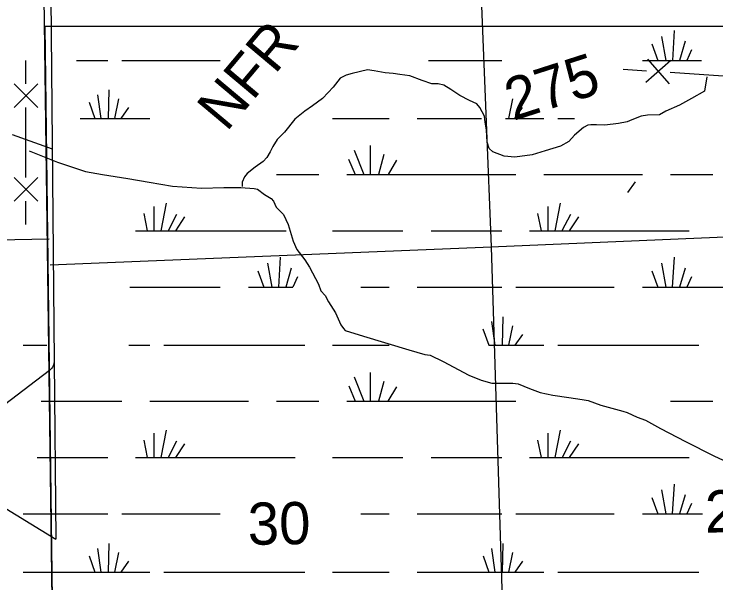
# Model space of a CAD drawing. Extents: x 2480962 to 2688785, y 277103 to 599240.
# Drawn here: x 2579387 to 2586873, y 568276 to 574347 of the extents above; entities that cross this region are included whole.
import ezdxf

# ---------------------------------------------------------------- set-up
doc = ezdxf.new("R2010")
doc.units = 0
for name, color, linetype in [('Local Roads Improved', 7, 'Continuous'), ('Local Roads Related Cells', 7, 'Continuous'), ('Local Roads Related Text', 7, 'Continuous'), ('National Forest', 7, 'Continuous'), ('Section Lines', 7, 'Continuous'), ('Section Numbers', 7, 'Continuous'), ('Swamps', 7, 'Continuous'), ('Township and Range lines', 7, 'Continuous'), ('Uninventoried Roads and Features', 7, 'Continuous')]:
    doc.layers.add(name, color=color, linetype=linetype)

msp = doc.modelspace()

# ---------------------------------------------------------------- linework, layer by layer
at = {"layer": 'Local Roads Improved'}
for points in [[(2586774.227, 573675.186), (2586749.531, 573523.477), (2586611.934, 573445.859), (2586484.922, 573375.297), (2586336.741, 573311.79), (2586269.707, 573269.453), (2586142.695, 573265.925), (2586075.66, 573255.341), (2585976.873, 573216.531), (2585927.479, 573195.363), (2585832.22, 573177.722), (2585687.567, 573160.081), (2585599.365, 573163.61), (2585539.387, 573163.61), (2585507.634, 573160.081), (2585461.768, 573135.385), (2585362.981, 573054.238), (2585303.003, 572987.204), (2585214.8, 572937.81), (2585052.507, 572888.417), (2584911.382, 572846.079), (2584727.92, 572817.854), (2584615.02, 572831.967), (2584491.536, 572877.832), (2584452.727, 572913.113), (2584431.558, 572980.148), (2584424.502, 573107.16), (2584410.389, 573191.835), (2584403.333, 573255.341), (2584353.939, 573350.6), (2584322.186, 573389.409), (2584244.568, 573424.69), (2584142.253, 573477.612), (2584046.993, 573541.118), (2583969.375, 573586.984), (2583909.397, 573601.096), (2583842.363, 573601.096), (2583740.047, 573636.377), (2583609.507, 573685.771), (2583500.135, 573699.883), (2583429.573, 573710.468), (2583344.898, 573721.052), (2583228.47, 573742.221), (2583157.908, 573752.805), (2582992.087, 573710.468), (2582928.58, 573692.827), (2582865.074, 573661.074), (2582790.984, 573565.815), (2582738.062, 573509.365), (2582678.084, 573445.859), (2582568.713, 573368.24), (2582487.566, 573311.79), (2582381.722, 573223.588), (2582272.351, 573085.991), (2582194.732, 573008.372), (2582145.339, 572934.282), (2582117.114, 572877.832), (2582081.833, 572814.326), (2582043.023, 572771.989), (2581958.348, 572712.011), (2581873.674, 572644.976), (2581845.449, 572609.695), (2581820.752, 572553.245), (2581820.752, 572507.38)], [(2579548.645, 572888.417), (2579852.063, 572764.932), (2580148.425, 572666.145), (2580331.887, 572634.392), (2580600.024, 572592.055), (2580829.351, 572553.245), (2581076.319, 572510.908), (2581386.794, 572489.739), (2581623.177, 572496.796), (2581806.639, 572496.796), (2581947.764, 572486.211), (2581983.045, 572479.155), (2582057.136, 572422.705), (2582127.698, 572376.84), (2582155.923, 572348.615), (2582184.148, 572285.109), (2582261.766, 572207.49), (2582311.16, 572101.647), (2582364.082, 571921.713), (2582402.891, 571833.51), (2582487.566, 571724.138), (2582536.96, 571646.52), (2582635.747, 571463.058), (2582660.444, 571392.495), (2582706.309, 571343.102), (2582741.59, 571276.067), (2582815.681, 571159.639), (2582872.131, 571029.099), (2582900.356, 570990.29), (2582917.996, 570969.121), (2583115.571, 570909.143), (2583598.923, 570764.49), (2583768.272, 570715.097), (2583824.722, 570708.041), (2583962.319, 570641.006), (2584237.512, 570492.825), (2584368.052, 570439.904), (2584480.952, 570408.151), (2584706.751, 570408.151), (2584763.201, 570401.094), (2584883.157, 570351.701), (2584999.585, 570309.363), (2585133.653, 570281.139), (2585303.003, 570256.442), (2585444.127, 570235.273), (2585511.162, 570224.689), (2585645.23, 570171.767), (2585761.658, 570140.014), (2585878.086, 570108.261), (2585927.479, 570094.148), (2586033.28, 570046.304), (2586120.219, 570014.949), (2586282.695, 569923.734), (2586549.213, 569786.912), (2586848.511, 569632.987), (2586951.128, 569587.38)]]:
    msp.add_lwpolyline(points, dxfattribs=at)
at = {"layer": 'Local Roads Related Cells'}
for p, q in [((2579514.765, 573601.01), (2579514.76, 573851.01)), ((2586391.126, 573849.856), (2586125.24, 573616.823)), ((2586141.666, 573866.282), (2586374.699, 573600.396)), ((2585883.993, 573757.979), (2586133.453, 573741.552)), ((2586382.913, 573725.126), (2587131.29, 573675.848)), ((2579389.765, 573601.007), (2579639.771, 573351.013)), ((2579389.771, 573351.007), (2579639.765, 573601.013)), ((2579514.789, 572601.012), (2579514.771, 573351.01)), ((2579389.789, 572601.009), (2579639.795, 572351.015)), ((2579389.795, 572351.009), (2579639.789, 572601.015)), ((2579514.8, 572101.012), (2579514.795, 572351.012))]:
    msp.add_line(p, q, dxfattribs=at)
at = {"layer": 'National Forest'}
msp.add_line((2579713.879, 574213.664), (2579881.743, 561338.581), dxfattribs=at)
msp.add_lwpolyline([(2587111.988, 569404.867), (2587046.489, 574213.785), (2579713.879, 574213.664)], dxfattribs=at)
at = {"layer": 'Section Lines'}
for p, q in [((2584477.305, 571862.155), (2584267.503, 577146.982)), ((2584471.327, 571861.913), (2589761.914, 572088.582)), ((2579771.544, 571670.783), (2584477.305, 571862.155)), ((2584642.838, 566585.683), (2584477.305, 571862.155))]:
    msp.add_line(p, q, dxfattribs=at)
at = {"layer": 'Swamps'}
msp.add_line((2577995.615, 571915.995), (2579763.546, 571949.15), dxfattribs=at)
for points in [[(2586425.937, 574171.831), (2586407.444, 573852.639)], [(2586292.188, 574108.766), (2586336.944, 573852.638)], [(2586544.689, 574056.769), (2586485.194, 573852.64)], [(2586188.44, 574027.075), (2586251.444, 573852.636)], [(2586611.441, 573964.019), (2586563.194, 573852.641)], [(2580053.444, 573852.659), (2580387.444, 573852.664)], [(2580535.944, 573852.667), (2581586.194, 573852.621)], [(2583805.791, 573852.658), (2584588.694, 573852.671)], [(2586088.194, 573852.633), (2586251.444, 573852.636)], [(2586251.444, 573852.636), (2586336.944, 573852.638)], [(2586336.944, 573852.638), (2586407.444, 573852.639)], [(2586407.444, 573852.639), (2586485.194, 573852.64)], [(2586485.194, 573852.64), (2586563.194, 573852.641)], [(2586563.194, 573852.641), (2586717.774, 573852.644)], [(2580398.451, 573537.16), (2580391.208, 573232.842)], [(2580275.952, 573485.219), (2580313.208, 573232.841)], [(2580186.954, 573407.279), (2580250.208, 573232.84)], [(2580502.453, 573440.66), (2580457.958, 573232.843)], [(2584703.704, 573440.666), (2584659.209, 573232.85)], [(2580606.456, 573347.91), (2580524.708, 573232.844)], [(2584807.706, 573347.854), (2584725.959, 573232.851)], [(2580094.208, 573232.837), (2580250.208, 573232.84)], [(2580250.208, 573232.84), (2580313.208, 573232.841)], [(2580313.208, 573232.841), (2580391.208, 573232.842)], [(2580391.208, 573232.842), (2580457.958, 573232.843)], [(2580457.958, 573232.843), (2580524.708, 573232.844)], [(2580524.708, 573232.844), (2580836.458, 573232.849)], [(2582784.958, 573232.819), (2583386.209, 573232.829)], [(2583686.959, 573232.834), (2584371.457, 573232.845)], [(2584627.963, 573232.85), (2585037.959, 573232.856)], [(2585186.209, 573232.796), (2585365.315, 573232.799)], [(2583185.715, 572943.321), (2583185.723, 572635.254)], [(2583015.216, 572895.068), (2583118.973, 572635.253)], [(2582955.719, 572798.565), (2583026.223, 572635.251)], [(2583330.468, 572846.822), (2583274.973, 572635.255)], [(2583464.219, 572787.449), (2583375.223, 572635.257)], [(2582187.472, 572635.3), (2582636.473, 572635.308)], [(2582937.223, 572635.25), (2583026.223, 572635.251)], [(2583026.223, 572635.251), (2583118.973, 572635.253)], [(2583118.973, 572635.253), (2583185.723, 572635.254)], [(2583185.723, 572635.254), (2583274.973, 572635.255)], [(2583274.973, 572635.255), (2583375.223, 572635.257)], [(2583375.223, 572635.257), (2584737.223, 572635.279)], [(2585037.723, 572635.284), (2586088.223, 572635.301)], [(2586388.723, 572635.306), (2586837.973, 572635.251)], [(2586009.471, 572557.313), (2585927.723, 572442.247)], [(2580877.23, 572293.836), (2580877.236, 572034.02)], [(2581010.98, 572327.213), (2580951.486, 572034.021)], [(2585078.731, 572293.842), (2585078.737, 572034.025)], [(2585212.23, 572327.22), (2585152.987, 572034.026)], [(2580769.732, 572219.583), (2580806.736, 572034.019)], [(2581118.482, 572208.463), (2581029.486, 572034.022)], [(2581203.983, 572182.464), (2581107.486, 572034.023)], [(2584970.983, 572219.589), (2585008.237, 572034.024)], [(2585319.983, 572208.47), (2585230.737, 572034.028)], [(2585405.234, 572182.471), (2585308.737, 572034.029)], [(2580684.236, 572034.017), (2580806.736, 572034.019)], [(2580806.736, 572034.019), (2580877.236, 572034.02)], [(2580877.236, 572034.02), (2580951.486, 572034.021)], [(2580951.486, 572034.021), (2581029.486, 572034.022)], [(2581029.486, 572034.022), (2581107.486, 572034.023)], [(2581107.486, 572034.023), (2582289.391, 572034.043)], [(2582784.987, 572034.051), (2583534.737, 572034)], [(2583835.237, 572034.005), (2584588.737, 572034.017)], [(2584885.737, 572034.022), (2585008.237, 572034.024)], [(2585008.237, 572034.024), (2585078.737, 572034.025)], [(2585078.737, 572034.025), (2585152.987, 572034.026)], [(2585152.987, 572034.026), (2585230.737, 572034.028)], [(2585230.737, 572034.028), (2585308.737, 572034.029)], [(2585308.737, 572034.029), (2586585.487, 572034.05)], [(2582224.493, 571751.974), (2582206.001, 571432.782)], [(2586425.994, 571751.918), (2586407.251, 571432.787)], [(2582090.995, 571688.846), (2582135.501, 571432.781)], [(2586292.245, 571688.852), (2586336.751, 571432.786)], [(2581986.997, 571607.218), (2582050.251, 571432.78)], [(2582343.246, 571636.912), (2582284.001, 571432.783)], [(2586188.497, 571607.224), (2586251.501, 571432.785)], [(2586544.747, 571636.918), (2586485.251, 571432.788)], [(2582410.248, 571544.099), (2582362.001, 571432.785)], [(2586611.499, 571544.105), (2586563.251, 571432.79)], [(2580621.251, 571432.756), (2581586.251, 571432.772)], [(2581886.751, 571432.777), (2582050.251, 571432.78)], [(2582050.251, 571432.78), (2582135.501, 571432.781)], [(2582135.501, 571432.781), (2582206.001, 571432.782)], [(2582206.001, 571432.782), (2582284.001, 571432.783)], [(2582284.001, 571432.783), (2582362.001, 571432.785)], [(2583085.751, 571432.733), (2583386.251, 571432.738)], [(2583687.001, 571432.743), (2584588.751, 571432.758)], [(2584737.251, 571432.76), (2585787.501, 571432.777)], [(2586088.251, 571432.782), (2586251.501, 571432.785)], [(2586251.501, 571432.785), (2586336.751, 571432.786)], [(2586336.751, 571432.786), (2586407.251, 571432.787)], [(2586407.251, 571432.787), (2586485.251, 571432.788)], [(2586485.251, 571432.788), (2586563.251, 571432.79)], [(2586563.251, 571432.79), (2587138.502, 571432.737)], [(2584477.51, 571065.313), (2584514.516, 570812.935)], [(2584600.009, 571117.316), (2584592.516, 570812.936)], [(2584388.262, 570987.372), (2584451.516, 570812.934)], [(2584703.761, 571020.816), (2584659.266, 570812.937)], [(2584807.763, 570928.003), (2584726.016, 570812.938)], [(2579485.515, 570812.915), (2579738.015, 570812.92)], [(2580610.015, 570812.934), (2580836.515, 570812.937)], [(2580985.015, 570812.94), (2582488.015, 570812.964)], [(2582785.015, 570812.969), (2583386.266, 570812.917)], [(2584451.516, 570812.934), (2584514.516, 570812.935)], [(2584514.516, 570812.935), (2584592.516, 570812.936)], [(2584592.516, 570812.936), (2584659.266, 570812.937)], [(2584659.266, 570812.937), (2584726.016, 570812.938)], [(2584726.016, 570812.938), (2585037.766, 570812.943)], [(2585186.266, 570812.946), (2586689.516, 570812.97)], [(2583015.023, 570475.217), (2583119.03, 570215.403)], [(2583185.772, 570523.471), (2583185.78, 570215.404)], [(2583330.525, 570426.972), (2583275.03, 570215.405)], [(2582955.776, 570378.715), (2583026.28, 570215.401)], [(2583464.276, 570367.598), (2583375.03, 570215.407)], [(2579674.779, 570215.409), (2580535.779, 570215.423)], [(2580836.529, 570215.428), (2581886.779, 570215.383)], [(2582187.529, 570215.388), (2582636.529, 570215.395)], [(2582937.28, 570215.4), (2583026.28, 570215.401)], [(2583026.28, 570215.401), (2583119.03, 570215.403)], [(2583119.03, 570215.403), (2583185.78, 570215.404)], [(2583185.78, 570215.404), (2583275.03, 570215.405)], [(2583275.03, 570215.405), (2583375.03, 570215.407)], [(2583375.03, 570215.407), (2584737.28, 570215.429)], [(2586388.78, 570215.393), (2586837.78, 570215.4)], [(2580877.287, 569873.924), (2580877.293, 569614.108)], [(2581011.036, 569907.364), (2580951.543, 569614.109)], [(2585078.788, 569873.929), (2585078.794, 569614.112)], [(2585212.287, 569907.369), (2585152.794, 569614.113)], [(2580769.789, 569799.734), (2580806.793, 569614.168)], [(2581118.539, 569788.551), (2581029.543, 569614.11)], [(2584971.04, 569799.738), (2585008.294, 569614.111)], [(2585320.04, 569788.557), (2585230.794, 569614.114)], [(2581204.04, 569762.615), (2581107.543, 569614.111)], [(2585405.291, 569762.62), (2585308.794, 569614.116)], [(2579634.043, 569614.15), (2580387.543, 569614.162)], [(2580684.293, 569614.167), (2580806.793, 569614.168)], [(2580806.793, 569614.168), (2580877.293, 569614.108)], [(2580877.293, 569614.108), (2580951.543, 569614.109)], [(2580951.543, 569614.109), (2581029.543, 569614.11)], [(2581029.543, 569614.11), (2581107.543, 569614.111)], [(2581107.543, 569614.111), (2582384.294, 569614.132)], [(2582785.044, 569614.138), (2583534.794, 569614.15)], [(2583835.294, 569614.155), (2584588.794, 569614.167)], [(2584885.794, 569614.109), (2585008.294, 569614.111)], [(2585008.294, 569614.111), (2585078.794, 569614.112)], [(2585078.794, 569614.112), (2585152.794, 569614.113)], [(2585152.794, 569614.113), (2585230.794, 569614.114)], [(2585230.794, 569614.114), (2585308.794, 569614.116)], [(2585308.794, 569614.116), (2586585.545, 569614.136)], [(2586292.303, 569269.001), (2586336.809, 569012.873)], [(2586426.051, 569332.067), (2586407.309, 569012.874)], [(2586544.804, 569217.004), (2586485.309, 569012.875)], [(2586188.305, 569187.311), (2586251.559, 569012.871)], [(2586611.556, 569124.254), (2586563.309, 569012.876)], [(2579485.557, 569012.888), (2580387.557, 569012.903)], [(2580535.807, 569012.905), (2581586.308, 569012.86)], [(2583085.558, 569012.884), (2583386.308, 569012.888)], [(2583686.808, 569012.893), (2584588.808, 569012.908)], [(2584737.308, 569012.91), (2585787.559, 569012.864)], [(2586088.309, 569012.869), (2586251.559, 569012.871)], [(2586251.559, 569012.871), (2586336.809, 569012.873)], [(2586336.809, 569012.873), (2586407.309, 569012.874)], [(2586407.309, 569012.874), (2586485.309, 569012.875)], [(2586485.309, 569012.875), (2586563.309, 569012.876)], [(2586563.309, 569012.876), (2586727.482, 569012.879)], [(2580398.565, 568697.398), (2580391.072, 568393.081)], [(2584599.816, 568697.403), (2584592.573, 568393.085)], [(2580276.066, 568645.458), (2580313.322, 568393.08)], [(2580502.567, 568600.898), (2580458.072, 568393.082)], [(2584477.567, 568645.462), (2584514.573, 568393.084)], [(2584703.818, 568600.903), (2584659.323, 568393.086)], [(2580187.068, 568567.518), (2580250.072, 568393.079)], [(2584388.319, 568567.522), (2584451.573, 568393.083)], [(2580606.319, 568508.148), (2580524.822, 568393.083)], [(2584807.82, 568508.09), (2584726.073, 568393.087)], [(2579485.572, 568393.067), (2580250.072, 568393.079)], [(2580250.072, 568393.079), (2580313.322, 568393.08)], [(2580313.322, 568393.08), (2580391.072, 568393.081)], [(2580391.072, 568393.081), (2580458.072, 568393.082)], [(2580458.072, 568393.082), (2580524.822, 568393.083)], [(2580524.822, 568393.083), (2580836.572, 568393.088)], [(2580985.072, 568393.091), (2582488.072, 568393.052)], [(2582785.072, 568393.056), (2583386.323, 568393.066)], [(2583686.823, 568393.071), (2584451.573, 568393.083)], [(2584451.573, 568393.083), (2584514.573, 568393.084)], [(2584514.573, 568393.084), (2584592.573, 568393.085)], [(2584592.573, 568393.085), (2584659.323, 568393.086)], [(2584659.323, 568393.086), (2584726.073, 568393.087)], [(2584726.073, 568393.087), (2585037.823, 568393.092)], [(2585186.323, 568393.032), (2586689.574, 568393.056)]]:
    msp.add_lwpolyline(points, dxfattribs=at)
at = {"layer": 'Township and Range lines'}
msp.add_line((2579672.726, 576983.736), (2579881.227, 561341.58), dxfattribs=at)
at = {"layer": 'Uninventoried Roads and Features'}
for p, q in [((2579742.837, 578923.878), (2579814.367, 570642.696)), ((2579366.702, 573061.511), (2579794.443, 572907.668)), ((2579814.367, 570642.696), (2579833.672, 568743.868)), ((2579765.332, 570542.891), (2578907.672, 569892.486))]:
    msp.add_line(p, q, dxfattribs=at)
for points in [[(2577742.619, 571275.443), (2578157.302, 570967.326), (2578358.329, 570277.685), (2578700.175, 569648.419), (2578823.119, 569418.323), (2578922.793, 569315.078), (2578982.232, 569264.717), (2579833.672, 568743.868)], [(2579814.367, 570642.696), (2579813.8, 570629.738), (2579811.881, 570616.911), (2579808.633, 570604.354), (2579804.089, 570592.204), (2579798.301, 570580.597), (2579791.332, 570569.659), (2579783.256, 570559.508), (2579774.164, 570550.258), (2579765.332, 570542.891)]]:
    msp.add_lwpolyline(points, dxfattribs=at)

# ---------------------------------------------------------------- texts
at = {"layer": 'Local Roads Related Text'}
for s, rotation, p in [('NFR', 49.9867417, (2581652.644, 573080.84)), ('275', 17.7942222, (2584711.097, 573205.152))]:
    msp.add_text(s, height=450, rotation=rotation, dxfattribs=at).set_placement(p)
at = {"layer": 'Section Numbers'}
for s, rotation, p in [('29', 0.8221, (2586757.5, 568813.041)), ('30', 0.8221028, (2581882.352, 568682.477))]:
    msp.add_text(s, height=450, rotation=rotation, dxfattribs=at).set_placement(p)

doc.saveas('drawing.dxf')
